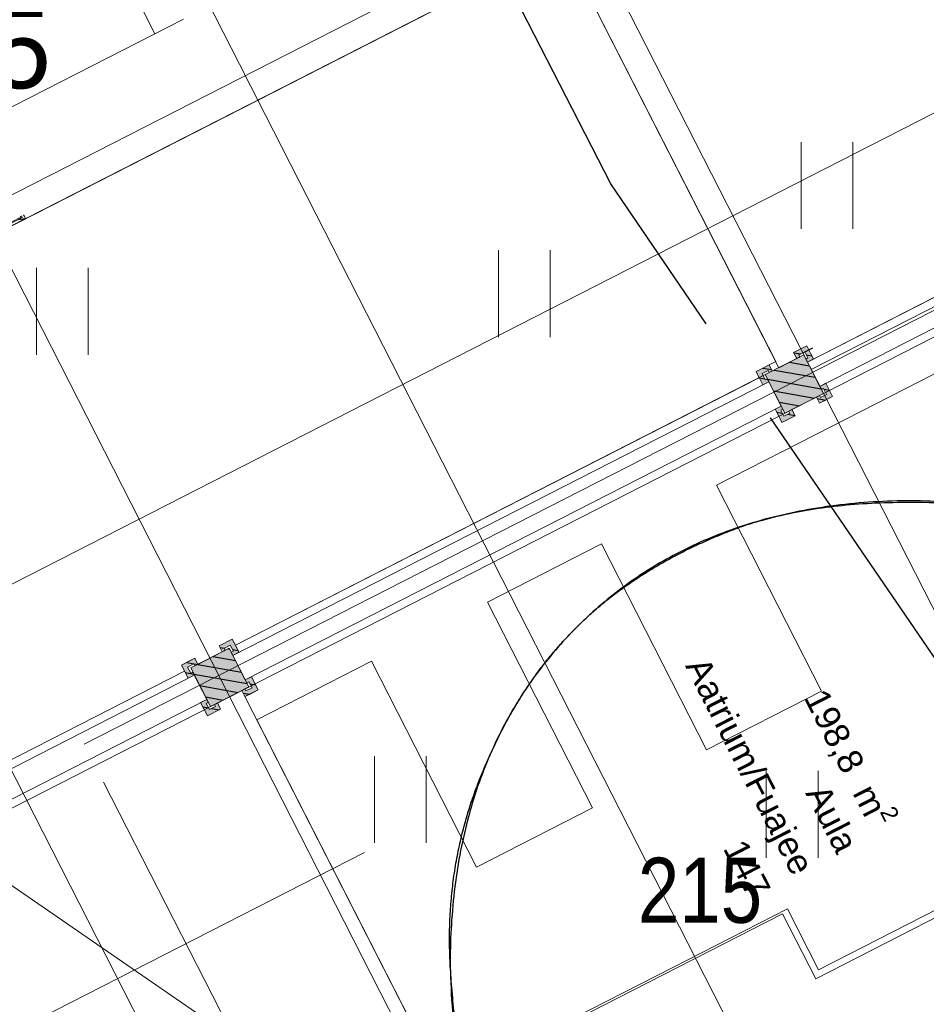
# Model space of a CAD drawing. Header units: metres. Extents: x 538891 to 1080079, y 6588829 to 13178720.
# Tile 848 of 1056: x 539915.64 to 539923.6, y 6589217.62 to 6589226.26. Entities that reach past the tile are written whole.
import ezdxf

# ---------------------------------------------------------------- set-up
doc = ezdxf.new("R2010")
doc.units = ezdxf.units.M
doc.header["$LTSCALE"] = 0.4
for name, pattern in [('DASHED', [52.916667, 26.458333, -26.458333]), ('Dot & Dashed', [83.78472, 39.6875, -22.048611, 0, -22.048609]), ('Hidden Line', [48.902778, 35.277778, -13.625]), ('Small Dashed', [35.277778, 17.638889, -17.638889]), ('TEERADA', [11.25, 8.75, -2.5]), ('Triple Dashed', [92.604163, 66.145831, -26.458332]), ('ZIGZAG', [35.407778, 0.13, -35.147778, 0.13])]:
    doc.linetypes.add(name, pattern=pattern)
for name, color, linetype in [('AR', 7, 'Continuous'), ('DENDRO', 7, 'Continuous'), ('GEO', 7, 'Continuous')]:
    doc.layers.add(name, color=color, linetype=linetype)
doc.styles.add('Arial', font='arial.ttf')
doc.styles.add('Arial Narrow', font='ARIALN.TTF')
doc.styles.add('HK Explorer Book', font='txt')
pattern_1 = [(10, (0, 0), (-0.015628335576, 0.0886326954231), [])]
pattern_2 = [(-10, (42.05, 28.59), (0.015628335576, 0.0886326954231), [])]

# ---------------------------------------------------------------- blocks, each defined once
blk = doc.blocks.new('HEIN')
at = {"color": 7, "linetype": 'Continuous', "lineweight": 9}
for p, q in [((-0.455, 0.761), (-0.455, -0.761)), ((0.455, 0.761), (0.455, -0.761))]:
    blk.add_line(p, q, dxfattribs=at)

msp = doc.modelspace()

# ---------------------------------------------------------------- hatches: boundary and pattern name
at = {"layer": 'AR', "linetype": 'Continuous', "lineweight": 0, "true_color": 0xcccccc}
for points in [[(539922.5538, 6589223.2529), (539922.6072, 6589223.2801), (539922.5845, 6589223.3247), (539922.5481, 6589223.3959), (539922.4323, 6589223.3368), (539922.4596, 6589223.2834), (539922.4863, 6589223.297), (539922.4773, 6589223.3148), (539922.5307, 6589223.3421), (539922.558, 6589223.2887), (539922.5402, 6589223.2796)], [(539922.2459, 6589223.1743), (539922.2186, 6589223.2277), (539922.174, 6589223.205), (539922.1028, 6589223.1686), (539922.1619, 6589223.0528), (539922.2153, 6589223.0801), (539922.2017, 6589223.1068), (539922.1839, 6589223.0978), (539922.1566, 6589223.1512), (539922.21, 6589223.1785), (539922.2191, 6589223.1607)], [(539922.6324, 6589222.9449), (539922.6596, 6589222.8915), (539922.7042, 6589222.9142), (539922.7754, 6589222.9506), (539922.7163, 6589223.0664), (539922.6629, 6589223.0391), (539922.6765, 6589223.0124), (539922.6943, 6589223.0215), (539922.7216, 6589222.968), (539922.6682, 6589222.9408), (539922.6591, 6589222.9586)], [(539922.3244, 6589222.8664), (539922.271, 6589222.8391), (539922.2937, 6589222.7945), (539922.3301, 6589222.7233), (539922.4459, 6589222.7824), (539922.4186, 6589222.8358), (539922.3919, 6589222.8222), (539922.401, 6589222.8044), (539922.3475, 6589222.7771), (539922.3203, 6589222.8305), (539922.3381, 6589222.8396)], [(539917.5125, 6589220.6798), (539917.5659, 6589220.7071), (539917.5432, 6589220.7516), (539917.5068, 6589220.8228), (539917.391, 6589220.7637), (539917.4183, 6589220.7103), (539917.445, 6589220.7239), (539917.4359, 6589220.7418), (539917.4894, 6589220.769), (539917.5167, 6589220.7156), (539917.4988, 6589220.7065)], [(539917.2045, 6589220.6012), (539917.1773, 6589220.6546), (539917.1327, 6589220.6319), (539917.0615, 6589220.5955), (539917.1206, 6589220.4798), (539917.174, 6589220.507), (539917.1604, 6589220.5338), (539917.1426, 6589220.5247), (539917.1153, 6589220.5781), (539917.1687, 6589220.6054), (539917.1778, 6589220.5876)], [(539917.5911, 6589220.3718), (539917.6183, 6589220.3184), (539917.6629, 6589220.3411), (539917.7341, 6589220.3775), (539917.675, 6589220.4933), (539917.6216, 6589220.466), (539917.6352, 6589220.4393), (539917.653, 6589220.4484), (539917.6803, 6589220.3949), (539917.6269, 6589220.3677), (539917.6178, 6589220.3855)], [(539917.2831, 6589220.2933), (539917.2297, 6589220.266), (539917.2524, 6589220.2215), (539917.2888, 6589220.1502), (539917.4046, 6589220.2093), (539917.3773, 6589220.2627), (539917.3506, 6589220.2491), (539917.3597, 6589220.2313), (539917.3062, 6589220.204), (539917.2789, 6589220.2575), (539917.2968, 6589220.2665)]]:
    msp.add_hatch(color=254, dxfattribs=at).paths.add_polyline_path(points)
at = {"layer": 'AR', "linetype": 'Continuous', "lineweight": 25, "true_color": 0x848484}
h = msp.add_hatch(dxfattribs=at)
h.set_pattern_fill('WOOD_0001', color=252, style=0, pattern_type=2)
h.set_pattern_definition(pattern_2)
h.paths.add_polyline_path([(539922.5538, 6589223.2529), (539922.6072, 6589223.2801), (539922.5845, 6589223.3247), (539922.5481, 6589223.3959), (539922.4323, 6589223.3368), (539922.4596, 6589223.2834), (539922.4863, 6589223.297), (539922.4773, 6589223.3148), (539922.5307, 6589223.3421), (539922.558, 6589223.2887), (539922.5402, 6589223.2796)])
h = msp.add_hatch(dxfattribs=at)
h.set_pattern_fill('WOOD_0001', color=252, style=0, pattern_type=2)
h.set_pattern_definition(pattern_2)
h.paths.add_polyline_path([(539922.6947, 6589222.9768), (539922.522, 6589223.3152), (539922.1835, 6589223.1425), (539922.3563, 6589222.804)])
h = msp.add_hatch(dxfattribs=at)
h.set_pattern_fill('WOOD_0001', color=252, style=0, pattern_type=2)
h.set_pattern_definition(pattern_2)
h.paths.add_polyline_path([(539922.2459, 6589223.1743), (539922.2186, 6589223.2277), (539922.174, 6589223.205), (539922.1028, 6589223.1686), (539922.1619, 6589223.0528), (539922.2153, 6589223.0801), (539922.2017, 6589223.1068), (539922.1839, 6589223.0978), (539922.1566, 6589223.1512), (539922.21, 6589223.1785), (539922.2191, 6589223.1607)])
h = msp.add_hatch(dxfattribs=at)
h.set_pattern_fill('WOOD_0001', color=252, style=0, pattern_type=2)
h.set_pattern_definition(pattern_2)
h.paths.add_polyline_path([(539922.6324, 6589222.9449), (539922.6596, 6589222.8915), (539922.7042, 6589222.9142), (539922.7754, 6589222.9506), (539922.7163, 6589223.0664), (539922.6629, 6589223.0391), (539922.6765, 6589223.0124), (539922.6943, 6589223.0215), (539922.7216, 6589222.968), (539922.6682, 6589222.9408), (539922.6591, 6589222.9586)])
h = msp.add_hatch(dxfattribs=at)
h.set_pattern_fill('WOOD_0001', color=252, style=0, pattern_type=2)
h.set_pattern_definition(pattern_2)
h.paths.add_polyline_path([(539922.3244, 6589222.8664), (539922.271, 6589222.8391), (539922.2937, 6589222.7945), (539922.3301, 6589222.7233), (539922.4459, 6589222.7824), (539922.4186, 6589222.8358), (539922.3919, 6589222.8222), (539922.401, 6589222.8044), (539922.3475, 6589222.7771), (539922.3203, 6589222.8305), (539922.3381, 6589222.8396)])
h = msp.add_hatch(dxfattribs=at)
h.set_pattern_fill('WOOD_0001', color=252, style=0, pattern_type=2)
h.set_pattern_definition(pattern_2)
h.paths.add_polyline_path([(539917.5125, 6589220.6798), (539917.5659, 6589220.7071), (539917.5432, 6589220.7516), (539917.5068, 6589220.8228), (539917.391, 6589220.7637), (539917.4183, 6589220.7103), (539917.445, 6589220.7239), (539917.4359, 6589220.7418), (539917.4894, 6589220.769), (539917.5167, 6589220.7156), (539917.4988, 6589220.7065)])
h = msp.add_hatch(dxfattribs=at)
h.set_pattern_fill('WOOD_0001', color=252, style=0, pattern_type=2)
h.set_pattern_definition(pattern_2)
h.paths.add_polyline_path([(539917.6534, 6589220.4037), (539917.4807, 6589220.7421), (539917.1422, 6589220.5694), (539917.3149, 6589220.2309)])
h = msp.add_hatch(dxfattribs=at)
h.set_pattern_fill('WOOD_0001', color=252, style=0, pattern_type=2)
h.set_pattern_definition(pattern_2)
h.paths.add_polyline_path([(539917.2045, 6589220.6012), (539917.1773, 6589220.6546), (539917.1327, 6589220.6319), (539917.0615, 6589220.5955), (539917.1206, 6589220.4798), (539917.174, 6589220.507), (539917.1604, 6589220.5338), (539917.1426, 6589220.5247), (539917.1153, 6589220.5781), (539917.1687, 6589220.6054), (539917.1778, 6589220.5876)])
h = msp.add_hatch(dxfattribs=at)
h.set_pattern_fill('WOOD_0001', color=252, style=0, pattern_type=2)
h.set_pattern_definition(pattern_2)
h.paths.add_polyline_path([(539917.5911, 6589220.3718), (539917.6183, 6589220.3184), (539917.6629, 6589220.3411), (539917.7341, 6589220.3775), (539917.675, 6589220.4933), (539917.6216, 6589220.466), (539917.6352, 6589220.4393), (539917.653, 6589220.4484), (539917.6803, 6589220.3949), (539917.6269, 6589220.3677), (539917.6178, 6589220.3855)])
h = msp.add_hatch(dxfattribs=at)
h.set_pattern_fill('WOOD_0001', color=252, style=0, pattern_type=2)
h.set_pattern_definition(pattern_2)
h.paths.add_polyline_path([(539917.2831, 6589220.2933), (539917.2297, 6589220.266), (539917.2524, 6589220.2215), (539917.2888, 6589220.1502), (539917.4046, 6589220.2093), (539917.3773, 6589220.2627), (539917.3506, 6589220.2491), (539917.3597, 6589220.2313), (539917.3062, 6589220.204), (539917.2789, 6589220.2575), (539917.2968, 6589220.2665)])

# ---------------------------------------------------------------- linework, layer by layer
at = {"layer": 'AR', "color": 7, "linetype": 'Small Dashed', "lineweight": 9}
for p, q in [((539916.0798, 6589227.5997), (539916.829, 6589226.1319)), ((539916.829, 6589226.1319), (539916.0798, 6589227.5997)), ((539916.829, 6589226.1319), (539917.0784, 6589226.2592)), ((539915.3551, 6589225.3796), (539916.829, 6589226.1319))]:
    msp.add_line(p, q, dxfattribs=at)
at = {"layer": 'AR', "color": 1, "linetype": 'ZIGZAG', "lineweight": 25, "true_color": 0xff0000}
for p, q in [((539920.6397, 6589227.025), (539922.5129, 6589223.333)), ((539922.5129, 6589223.333), (539926.2092, 6589225.2197))]:
    msp.add_line(p, q, dxfattribs=at)
at = {"layer": 'AR', "color": 7, "linetype": 'Hidden Line', "lineweight": 9}
for p, q in [((539922.5538, 6589223.2529), (539926.268, 6589225.1486)), ((539922.6629, 6589223.0391), (539926.3771, 6589224.9348)), ((539922.6629, 6589223.0391), (539922.5538, 6589223.2529)), ((539917.5125, 6589220.6798), (539922.2153, 6589223.0801)), ((539922.3244, 6589222.8664), (539922.2153, 6589223.0801)), ((539917.6216, 6589220.466), (539922.3244, 6589222.8664)), ((539917.6216, 6589220.466), (539917.5125, 6589220.6798)), ((539912.3108, 6589218.0249), (539917.174, 6589220.507)), ((539917.2831, 6589220.2933), (539917.174, 6589220.507)), ((539912.42, 6589217.8111), (539917.2831, 6589220.2933))]:
    msp.add_line(p, q, dxfattribs=at)
at = {"layer": 'AR', "color": 7, "linetype": 'Dot & Dashed', "lineweight": 9}
msp.add_line((539938.8765, 6589175.4899), (539916.2085, 6589219.9019), dxfattribs=at)
at = {"layer": 'AR', "color": 7, "linetype": 'DASHED', "lineweight": 9}
msp.add_line((539915.2285, 6589218.8965), (539937.1196, 6589203.843), dxfattribs=at)
at = {"layer": 'AR', "color": 9, "linetype": 'Continuous', "lineweight": 9, "true_color": 0xc9c5ab, "flags": 128}
msp.add_lwpolyline([(539915.4936, 6589224.6792), (539920.1787, 6589227.0704), (539920.1469, 6589227.1328), (539920.0934, 6589227.1055), (539920.0343, 6589227.2213), (539920.1501, 6589227.2804), (539920.1774, 6589227.2269), (539920.2397, 6589227.2588), (539919.442, 6589228.8217), (539917.3711, 6589232.8791), (539917.291, 6589232.8381), (539916.8591, 6589233.6843), (539912.1295, 6589231.2703), (539912.9069, 6589229.7472)], close=True, dxfattribs=at)
at = {"layer": 'AR', "color": 7, "linetype": 'Continuous', "lineweight": 9, "flags": 128}
for points in [[(539915.4936, 6589224.6792), (539920.1787, 6589227.0704), (539920.1469, 6589227.1328), (539920.0934, 6589227.1055), (539920.0343, 6589227.2213), (539920.1501, 6589227.2804), (539920.1774, 6589227.2269), (539920.2397, 6589227.2588), (539919.442, 6589228.8217), (539917.3711, 6589232.8791), (539917.291, 6589232.8381), (539916.8591, 6589233.6843), (539912.1295, 6589231.2703), (539912.9069, 6589229.7472)], [(539922.5538, 6589223.2529), (539922.6072, 6589223.2801), (539922.5845, 6589223.3247), (539922.5481, 6589223.3959), (539922.4323, 6589223.3368), (539922.4596, 6589223.2834), (539922.4863, 6589223.297), (539922.4773, 6589223.3148), (539922.5307, 6589223.3421), (539922.558, 6589223.2887), (539922.5402, 6589223.2796)], [(539922.6947, 6589222.9768), (539922.522, 6589223.3152), (539922.1835, 6589223.1425), (539922.3563, 6589222.804)], [(539922.2459, 6589223.1743), (539922.2186, 6589223.2277), (539922.174, 6589223.205), (539922.1028, 6589223.1686), (539922.1619, 6589223.0528), (539922.2153, 6589223.0801), (539922.2017, 6589223.1068), (539922.1839, 6589223.0978), (539922.1566, 6589223.1512), (539922.21, 6589223.1785), (539922.2191, 6589223.1607)], [(539922.6324, 6589222.9449), (539922.6596, 6589222.8915), (539922.7042, 6589222.9142), (539922.7754, 6589222.9506), (539922.7163, 6589223.0664), (539922.6629, 6589223.0391), (539922.6765, 6589223.0124), (539922.6943, 6589223.0215), (539922.7216, 6589222.968), (539922.6682, 6589222.9408), (539922.6591, 6589222.9586)], [(539922.3244, 6589222.8664), (539922.271, 6589222.8391), (539922.2937, 6589222.7945), (539922.3301, 6589222.7233), (539922.4459, 6589222.7824), (539922.4186, 6589222.8358), (539922.3919, 6589222.8222), (539922.401, 6589222.8044), (539922.3475, 6589222.7771), (539922.3203, 6589222.8305), (539922.3381, 6589222.8396)], [(539917.5125, 6589220.6798), (539917.5659, 6589220.7071), (539917.5432, 6589220.7516), (539917.5068, 6589220.8228), (539917.391, 6589220.7637), (539917.4183, 6589220.7103), (539917.445, 6589220.7239), (539917.4359, 6589220.7418), (539917.4894, 6589220.769), (539917.5167, 6589220.7156), (539917.4988, 6589220.7065)], [(539917.6534, 6589220.4037), (539917.4807, 6589220.7421), (539917.1422, 6589220.5694), (539917.3149, 6589220.2309)], [(539917.2045, 6589220.6012), (539917.1773, 6589220.6546), (539917.1327, 6589220.6319), (539917.0615, 6589220.5955), (539917.1206, 6589220.4798), (539917.174, 6589220.507), (539917.1604, 6589220.5338), (539917.1426, 6589220.5247), (539917.1153, 6589220.5781), (539917.1687, 6589220.6054), (539917.1778, 6589220.5876)], [(539917.5911, 6589220.3718), (539917.6183, 6589220.3184), (539917.6629, 6589220.3411), (539917.7341, 6589220.3775), (539917.675, 6589220.4933), (539917.6216, 6589220.466), (539917.6352, 6589220.4393), (539917.653, 6589220.4484), (539917.6803, 6589220.3949), (539917.6269, 6589220.3677), (539917.6178, 6589220.3855)], [(539917.2831, 6589220.2933), (539917.2297, 6589220.266), (539917.2524, 6589220.2215), (539917.2888, 6589220.1502), (539917.4046, 6589220.2093), (539917.3773, 6589220.2627), (539917.3506, 6589220.2491), (539917.3597, 6589220.2313), (539917.3062, 6589220.204), (539917.2789, 6589220.2575), (539917.2968, 6589220.2665)]]:
    msp.add_lwpolyline(points, close=True, dxfattribs=at)
at = {"layer": 'AR', "color": 9, "linetype": 'Continuous', "lineweight": 9, "true_color": 0xc9c5ab, "flags": 128}
for points in [[(539920.4344, 6589226.8641), (539922.3029, 6589223.2034), (539922.522, 6589223.3152), (539922.5538, 6589223.2529), (539926.2145, 6589225.1213), (539926.1554, 6589225.2371), (539926.2712, 6589225.2962), (539926.2985, 6589225.2428), (539926.5123, 6589225.3519), (539926.485, 6589225.4053), (539926.6008, 6589225.4644), (539926.6599, 6589225.3486), (539926.6064, 6589225.3213), (539926.6633, 6589225.21), (539926.9483, 6589225.3555), (539926.9369, 6589225.3778), (539932.3523, 6589228.1418)], [(539912.5017, 6589218.2009), (539917.0888, 6589220.5421), (539917.0615, 6589220.5955), (539917.1773, 6589220.6546), (539917.2045, 6589220.6012), (539917.4183, 6589220.7103), (539917.391, 6589220.7637), (539917.5068, 6589220.8228), (539917.5341, 6589220.7694), (539922.1301, 6589223.1152), (539922.1028, 6589223.1686), (539922.2756, 6589223.2568), (539920.4344, 6589226.8641)], [(539920.2388, 6589226.8317), (539904.7542, 6589218.9284)], [(539926.3016, 6589225.0827), (539922.5874, 6589223.187), (539922.6629, 6589223.0391), (539922.7163, 6589223.0664), (539922.7754, 6589222.9506), (539922.6596, 6589222.8915), (539922.6324, 6589222.9449), (539922.4186, 6589222.8358), (539922.4459, 6589222.7824), (539922.3301, 6589222.7233), (539922.271, 6589222.8391), (539922.3244, 6589222.8664), (539922.1835, 6589223.1425), (539917.5341, 6589220.7694), (539917.5659, 6589220.7071), (539917.5125, 6589220.6798), (539917.6216, 6589220.466), (539917.675, 6589220.4933), (539917.7341, 6589220.3775), (539917.6183, 6589220.3184), (539920.1141, 6589215.4285)], [(539920.1141, 6589215.4285), (539917.6183, 6589220.3184), (539917.5911, 6589220.3718), (539917.3773, 6589220.2627), (539917.4046, 6589220.2093), (539917.2888, 6589220.1502), (539917.2297, 6589220.266), (539917.2831, 6589220.2933), (539917.2422, 6589220.3734), (539917.174, 6589220.507), (539917.1206, 6589220.4798), (539917.0888, 6589220.5421), (539912.5017, 6589218.2009)]]:
    msp.add_lwpolyline(points, dxfattribs=at)
at = {"layer": 'AR', "color": 7, "linetype": 'Continuous', "lineweight": 9, "flags": 128}
for points in [[(539920.4344, 6589226.8641), (539922.3029, 6589223.2034), (539922.522, 6589223.3152), (539922.5538, 6589223.2529), (539926.2145, 6589225.1213), (539926.1554, 6589225.2371), (539926.2712, 6589225.2962), (539926.2985, 6589225.2428), (539926.5123, 6589225.3519), (539926.485, 6589225.4053), (539926.6008, 6589225.4644), (539926.6599, 6589225.3486), (539926.6064, 6589225.3213), (539926.6633, 6589225.21), (539926.9483, 6589225.3555), (539926.9369, 6589225.3778), (539932.3523, 6589228.1418)], [(539912.5017, 6589218.2009), (539917.0888, 6589220.5421), (539917.0615, 6589220.5955), (539917.1773, 6589220.6546), (539917.2045, 6589220.6012), (539917.4183, 6589220.7103), (539917.391, 6589220.7637), (539917.5068, 6589220.8228), (539917.5341, 6589220.7694), (539922.1301, 6589223.1152), (539922.1028, 6589223.1686), (539922.2756, 6589223.2568), (539920.4344, 6589226.8641)], [(539920.2388, 6589226.8317), (539904.7542, 6589218.9284)], [(539926.3016, 6589225.0827), (539922.5874, 6589223.187), (539922.6629, 6589223.0391), (539922.7163, 6589223.0664), (539922.7754, 6589222.9506), (539922.6596, 6589222.8915), (539922.6324, 6589222.9449), (539922.4186, 6589222.8358), (539922.4459, 6589222.7824), (539922.3301, 6589222.7233), (539922.271, 6589222.8391), (539922.3244, 6589222.8664), (539922.1835, 6589223.1425), (539917.5341, 6589220.7694), (539917.5659, 6589220.7071), (539917.5125, 6589220.6798), (539917.6216, 6589220.466), (539917.675, 6589220.4933), (539917.7341, 6589220.3775), (539917.6183, 6589220.3184), (539920.1141, 6589215.4285)], [(539928.9268, 6589215.7247), (539926.4676, 6589220.5429), (539925.4059, 6589220.001), (539924.3795, 6589222.0119), (539925.4391, 6589222.5528), (539924.8316, 6589223.743), (539922.7638, 6589222.6875), (539921.7555, 6589222.1729), (539922.677, 6589220.3675), (539921.6687, 6589219.8529), (539920.7472, 6589221.6583), (539919.7479, 6589221.1482), (539920.6694, 6589219.3428), (539919.651, 6589218.823), (539918.7295, 6589220.6284), (539917.7224, 6589220.1144), (539919.3563, 6589216.9133), (539919.6074, 6589217.0415)], [(539920.1141, 6589215.4285), (539917.6183, 6589220.3184), (539917.5911, 6589220.3718), (539917.3773, 6589220.2627), (539917.4046, 6589220.2093), (539917.2888, 6589220.1502), (539917.2297, 6589220.266), (539917.2831, 6589220.2933), (539917.2422, 6589220.3734), (539917.174, 6589220.507), (539917.1206, 6589220.4798), (539917.0888, 6589220.5421), (539912.5017, 6589218.2009)], [(539925.2146, 6589217.8858), (539924.6699, 6589218.9529), (539923.6973, 6589218.4564), (539922.6513, 6589217.9226), (539922.379, 6589218.4561), (539921.3723, 6589217.9423)], [(539920.3634, 6589217.4273), (539920.3725, 6589217.4095), (539922.3367, 6589218.412), (539922.627, 6589217.8433), (539923.7243, 6589218.4034), (539923.7246, 6589218.4029), (539924.6453, 6589218.8728), (539925.1706, 6589217.8435), (539926.2114, 6589218.3747), (539927.8456, 6589215.1729), (539928.9268, 6589215.7247)], [(539921.3723, 6589217.9423), (539920.3646, 6589217.4279), (539921.1815, 6589215.8273)]]:
    msp.add_lwpolyline(points, dxfattribs=at)
at = {"layer": 'AR', "color": 7, "linetype": 'Hidden Line', "lineweight": 9, "flags": 128}
for points in [[(539922.6947, 6589222.9768), (539922.522, 6589223.3152), (539922.1835, 6589223.1425), (539922.3563, 6589222.804)], [(539917.6534, 6589220.4037), (539917.4807, 6589220.7421), (539917.1422, 6589220.5694), (539917.3149, 6589220.2309)]]:
    msp.add_lwpolyline(points, close=True, dxfattribs=at)
at = {"layer": 'AR', "color": 254, "linetype": 'Continuous', "true_color": 0xcccccc}
for points in [[(539922.6947, 6589222.9768), (539922.522, 6589223.3152), (539922.3563, 6589222.804), (539922.1835, 6589223.1425)], [(539917.6534, 6589220.4037), (539917.4807, 6589220.7421), (539917.3149, 6589220.2309), (539917.1422, 6589220.5694)]]:
    msp.add_solid(points, dxfattribs=at)
at = {"layer": 'DENDRO', "color": 5, "linetype": 'Continuous', "lineweight": 25, "true_color": 0x0000ff}
msp.add_open_spline([(539920.5304, 6589220.9277), (539920.5038, 6589220.9012), (539920.4773, 6589220.8747), (539919.9887, 6589220.3717), (539919.3727, 6589218.8275), (539919.4674, 6589217.102), (539919.9966, 6589215.1191), (539921.4727, 6589213.1478), (539923.3486, 6589211.4552), (539926.0721, 6589210.4504), (539928.1947, 6589210.5759), (539929.3891, 6589211.1896), (539930.1758, 6589211.8941), (539930.8875, 6589213.2525), (539930.9676, 6589214.8402), (539930.6687, 6589216.7203), (539929.4235, 6589218.7559), (539927.7107, 6589220.6193), (539924.9422, 6589221.9617), (539922.6292, 6589222.0699), (539921.0906, 6589221.4628), (539920.5835, 6589220.9808), (539920.5569, 6589220.9543), (539920.5304, 6589220.9277)], degree=2, knots=[0, 0, 0, 0.002956, 0.002956, 0.058183, 0.113409, 0.168636, 0.223863, 0.27909, 0.334317, 0.389543, 0.44477, 0.499997, 0.555224, 0.61045, 0.665677, 0.720904, 0.776131, 0.831357, 0.886584, 0.941811, 0.997038, 0.997038, 1, 1, 1], dxfattribs=at)
msp.add_open_spline([(539924.5684, 6589210.9998), (539923.0331, 6589211.6259), (539920.539, 6589214.1223), (539919.2896, 6589217.1941), (539919.6198, 6589220.018), (539921.441, 6589221.8375), (539924.2652, 6589222.165), (539927.3357, 6589220.9128), (539929.8298, 6589218.4163), (539931.0792, 6589215.3446), (539930.7491, 6589212.5207), (539928.9279, 6589210.7012), (539926.1036, 6589210.3737), (539924.5684, 6589210.9998)], degree=2, dxfattribs=at)
at = {"layer": 'GEO', "color": 8, "linetype": 'TEERADA', "lineweight": 25, "true_color": 0x7d7d7d, "flags": 128}
msp.add_lwpolyline([(539927.077, 6589216.421), (539924.998, 6589218.715), (539920.828, 6589224.816), (539917.752, 6589230.825), (539913.68, 6589238.788), (539912.564, 6589244.0983)], dxfattribs=at)

# ---------------------------------------------------------------- block references
at = {"layer": 'GEO', "color": 8, "true_color": 0x7d7d7d, "xscale": 0.5, "yscale": 0.5, "zscale": 0.5}
for p in [(539922.7256, 6589224.8007), (539920.0697, 6589223.8528), (539916.0158, 6589223.6976), (539918.9814, 6589219.416), (539922.4206, 6589219.2855)]:
    msp.add_blockref('HEIN', p, dxfattribs=at)

# ---------------------------------------------------------------- texts
at = {"layer": 'AR', "color": 7, "char_height": 0.22, "attachment_point": 1, "rotation": 297.03983, "line_spacing_factor": 1.004016, "style": 'Arial'}
for s, insert in [('Aatrium/Fuajee', (539921.6742, 6589220.6884)), ('\\A1;198,8{\\H0.9851x; } m{\\H0.9851x;\\H0.6667x;\\S2 ^ ;}', (539922.7725, 6589220.4378)), ('Aula', (539922.729, 6589219.5723)), ('147', (539922.0059, 6589219.088))]:
    msp.add_mtext(s, dxfattribs=dict(at, insert=insert))
at = {"layer": 'DENDRO', "color": 250, "true_color": 0x333333, "insert": (539921.0657, 6589218.9052), "char_height": 0.57083, "width": 2.206027, "attachment_point": 1, "line_spacing_factor": 2.63829, "style": 'Arial Narrow'}
msp.add_mtext('215', dxfattribs=at)
at = {"layer": 'GEO', "color": 8, "true_color": 0x7d7d7d, "insert": (539913.835, 6589225.644), "char_height": 0.7, "attachment_point": 7, "line_spacing_factor": 0.25, "style": 'HK Explorer Book'}
msp.add_mtext(' 5.25', dxfattribs=at)

# ---------------------------------------------------------------- next in the draw order: wipeouts: each hides what was drawn before it
at = {"color": 255, "linetype": 'Continuous', "lineweight": 5}
msp.add_wipeout([(539920.1609, 6589227.0613), (539915.4892, 6589224.6769), (539915.5983, 6589224.4631), (539920.27, 6589226.8476)], dxfattribs=at).dxf.layer = 'AR'

# ---------------------------------------------------------------- next in the draw order: linework, layer by layer
at = {"layer": 'AR', "color": 251, "linetype": 'Continuous', "lineweight": 9, "true_color": 0x6a6a6a}
for p, q in [((539915.4892, 6589224.6769), (539920.1609, 6589227.0613)), ((539920.27, 6589226.8476), (539915.5983, 6589224.4631))]:
    msp.add_line(p, q, dxfattribs=at)
at = {"layer": 'AR', "color": 7, "linetype": 'Dot & Dashed', "lineweight": 9}
msp.add_line((539916.2085, 6589219.9019), (539929.1423, 6589226.5034), dxfattribs=at)

# ---------------------------------------------------------------- next in the draw order: wipeouts: each hides what was drawn before it
at = {"color": 255, "linetype": 'Continuous', "lineweight": 5}
msp.add_wipeout([(539915.6515, 6589224.524), (539915.6649, 6589224.5196), (539915.6604, 6589224.5285)], dxfattribs=at).dxf.layer = 'AR'

# ---------------------------------------------------------------- next in the draw order: wipeouts: each hides what was drawn before it
msp.add_wipeout([(539915.6649, 6589224.5196), (539915.6918, 6589224.5109), (539915.6827, 6589224.5287)], dxfattribs=at).dxf.layer = 'AR'

# ---------------------------------------------------------------- next in the draw order: hatches: boundary and pattern name
at = {"layer": 'AR', "linetype": 'Continuous', "lineweight": 25, "true_color": 0x808080}
h = msp.add_hatch(dxfattribs=at)
h.set_pattern_fill('WOOD_0001_1', color=8, style=0, pattern_type=2)
h.set_pattern_definition(pattern_1)
h.paths.add_polyline_path([(539915.6649, 6589224.5196), (539915.6918, 6589224.5109), (539915.6827, 6589224.5287)])

# ---------------------------------------------------------------- next in the draw order: wipeouts: each hides what was drawn before it
at = {"color": 255, "linetype": 'Continuous', "lineweight": 5}
msp.add_wipeout([(539915.6515, 6589224.524), (539915.656, 6589224.515), (539915.6649, 6589224.5196)], dxfattribs=at).dxf.layer = 'AR'

# ---------------------------------------------------------------- next in the draw order: wipeouts: each hides what was drawn before it
msp.add_wipeout([(539915.6515, 6589224.524), (539915.215, 6589224.3012), (539915.2196, 6589224.2923), (539915.656, 6589224.515)], dxfattribs=at).dxf.layer = 'AR'

# ---------------------------------------------------------------- next in the draw order: wipeouts: each hides what was drawn before it
msp.add_wipeout([(539915.6649, 6589224.5196), (539915.674, 6589224.5018), (539915.6918, 6589224.5109)], dxfattribs=at).dxf.layer = 'AR'

# ---------------------------------------------------------------- next in the draw order: hatches: boundary and pattern name
at = {"layer": 'AR', "linetype": 'Continuous', "lineweight": 25, "true_color": 0x808080}
h = msp.add_hatch(dxfattribs=at)
h.set_pattern_fill('WOOD_0001_1', color=8, style=0, pattern_type=2)
h.set_pattern_definition(pattern_1)
h.paths.add_polyline_path([(539915.6649, 6589224.5196), (539915.674, 6589224.5018), (539915.6918, 6589224.5109)])

# ---------------------------------------------------------------- next in the draw order: wipeouts: each hides what was drawn before it
at = {"color": 255, "linetype": 'Continuous', "lineweight": 5}
msp.add_wipeout([(539915.6649, 6589224.5196), (539915.2196, 6589224.2923), (539915.2287, 6589224.2745), (539915.674, 6589224.5018)], dxfattribs=at).dxf.layer = 'AR'

# ---------------------------------------------------------------- next in the draw order: hatches: boundary and pattern name
at = {"layer": 'AR', "linetype": 'Continuous', "lineweight": 25, "true_color": 0x808080}
h = msp.add_hatch(dxfattribs=at)
h.set_pattern_fill('WOOD_0001_1', color=8, style=0, pattern_type=2)
h.set_pattern_definition(pattern_1)
h.paths.add_polyline_path([(539915.6649, 6589224.5196), (539915.2196, 6589224.2923), (539915.2287, 6589224.2745), (539915.674, 6589224.5018)])

# ---------------------------------------------------------------- next in the draw order: linework, layer by layer
at = {"layer": 'AR', "color": 7, "linetype": 'Continuous', "lineweight": 9}
for p, q in [((539915.6515, 6589224.524), (539915.215, 6589224.3012)), ((539915.6649, 6589224.5196), (539915.2196, 6589224.2923)), ((539915.2287, 6589224.2745), (539915.6918, 6589224.5109)), ((539915.6649, 6589224.5196), (539915.6604, 6589224.5285)), ((539915.6918, 6589224.5109), (539915.6827, 6589224.5287))]:
    msp.add_line(p, q, dxfattribs=at)

# ---------------------------------------------------------------- next in the draw order: wipeouts: each hides what was drawn before it
at = {"color": 255, "linetype": 'Continuous', "lineweight": 5}
msp.add_wipeout([(539915.6604, 6589224.5285), (539915.6563, 6589224.5365), (539915.6474, 6589224.532), (539915.6515, 6589224.524)], dxfattribs=at).dxf.layer = 'AR'

# ---------------------------------------------------------------- next in the draw order: wipeouts: each hides what was drawn before it
msp.add_wipeout([(539915.6827, 6589224.5287), (539915.6741, 6589224.5456), (539915.6563, 6589224.5365), (539915.6649, 6589224.5196)], dxfattribs=at).dxf.layer = 'AR'

# ---------------------------------------------------------------- next in the draw order: hatches: boundary and pattern name
at = {"layer": 'AR', "linetype": 'Continuous', "lineweight": 25, "true_color": 0x808080}
h = msp.add_hatch(dxfattribs=at)
h.set_pattern_fill('WOOD_0001_1', color=8, style=0, pattern_type=2)
h.set_pattern_definition(pattern_1)
h.paths.add_polyline_path([(539915.6827, 6589224.5287), (539915.6741, 6589224.5456), (539915.6563, 6589224.5365), (539915.6649, 6589224.5196)])

# ---------------------------------------------------------------- next in the draw order: linework, layer by layer
at = {"layer": 'AR', "color": 251, "linetype": 'Triple Dashed', "lineweight": 9, "true_color": 0x575757}
for p, q in [((539946.0984, 6589177.1233), (539905.2535, 6589257.1483)), ((539943.2036, 6589175.6459), (539902.3588, 6589255.6708)), ((539940.8878, 6589174.4639), (539900.043, 6589254.4889)), ((539939.1064, 6589173.5547), (539898.2616, 6589253.5796)), ((539868.1216, 6589200.231), (539948.5855, 6589241.2999)), ((539869.3945, 6589197.7371), (539949.8584, 6589238.8059)), ((539870.1901, 6589196.1783), (539950.654, 6589237.2472))]:
    msp.add_line(p, q, dxfattribs=at)
at = {"layer": 'AR', "color": 1, "linetype": 'ZIGZAG', "lineweight": 25, "true_color": 0xff0000}
msp.add_line((539920.2474, 6589226.8697), (539915.5847, 6589224.4899), dxfattribs=at)
at = {"layer": 'AR', "color": 7, "linetype": 'Continuous', "lineweight": 9}
for p, q in [((539915.6474, 6589224.532), (539915.6515, 6589224.524)), ((539915.6563, 6589224.5365), (539915.6604, 6589224.5285)), ((539915.6649, 6589224.5196), (539915.6604, 6589224.5285)), ((539915.6827, 6589224.5287), (539915.6741, 6589224.5456))]:
    msp.add_line(p, q, dxfattribs=at)
at = {"layer": 'AR', "color": 7, "linetype": 'Dot & Dashed', "lineweight": 9}
msp.add_line((539904.528, 6589211.7351), (539929.5387, 6589224.5005), dxfattribs=at)

doc.saveas('drawing.dxf')
